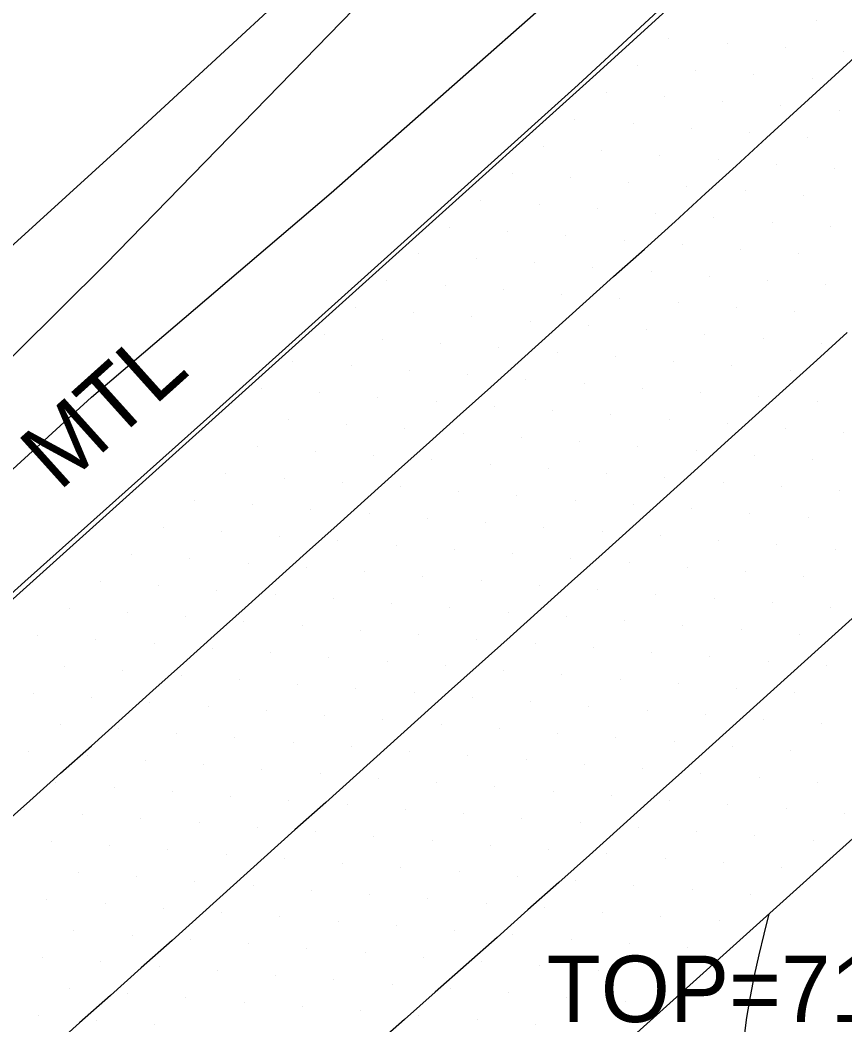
# Model space of a CAD drawing. Extents: x 1548934 to 1561348, y 809680 to 824075.
# Drawn here: x 1551881.5 to 1551931.4, y 810839.5 to 810900.3 of the extents above; entities that cross this region are included whole.
import ezdxf

# ---------------------------------------------------------------- set-up
doc = ezdxf.new("R2010")
doc.units = 0
for name, color, linetype in [('E_NCDOT_Vertical_Profile_Ground_Line', 7, 'Continuous'), ('Exist DTM Scan Elevation Point', 7, 'Continuous'), ('Exist Guardrail', 7, 'Continuous'), ('Exist Guardrail Text', 7, 'Continuous'), ('Exist Roads Soil', 7, 'Continuous'), ('Exist Structure Minor Drop Inlet Top Elevation', 7, 'Continuous'), ('P_RDY_Terminator_Cell', 7, 'Continuous'), ('PH Exist DTM Breakline', 7, 'Continuous')]:
    doc.layers.add(name, color=color, linetype=linetype)

msp = doc.modelspace()

# ---------------------------------------------------------------- linework, layer by layer
at = {"layer": 'E_NCDOT_Vertical_Profile_Ground_Line'}
for points in [[(1551623.114, 810640.529), (1551645.931, 810660.005), (1551668.609, 810679.564), (1551691.2, 810699.178), (1551713.871, 810718.824), (1551736.487, 810738.534), (1551759.39, 810757.969), (1551782.045, 810777.634), (1551804.648, 810797.259), (1551827.112, 810817.056), (1551849.55, 810836.968), (1551871.85, 810857.001), (1551894.133, 810877.042), (1551916.371, 810897.058), (1551938.535, 810917.275)], [(1551914.384, 810835.022), (1551936.744, 810855.141)]]:
    msp.add_lwpolyline(points, dxfattribs=at)
at = {"layer": 'Exist DTM Scan Elevation Point'}
for p, q in [((1551929.715, 810900.305), (1551929.715, 810900.305)), ((1551920.768, 810899.212), (1551920.768, 810899.212)), ((1551924.293, 810898.944), (1551924.293, 810898.944)), ((1551927.818, 810898.676), (1551927.818, 810898.676)), ((1551931.344, 810898.408), (1551931.344, 810898.408)), ((1551918.872, 810897.583), (1551918.872, 810897.583)), ((1551922.397, 810897.315), (1551922.397, 810897.315)), ((1551925.922, 810897.047), (1551925.922, 810897.047)), ((1551929.447, 810896.779), (1551929.447, 810896.779)), ((1551916.976, 810895.954), (1551916.976, 810895.954)), ((1551920.5, 810895.686), (1551920.5, 810895.686)), ((1551924.025, 810895.418), (1551924.025, 810895.418)), ((1551927.55, 810895.15), (1551927.55, 810895.15)), ((1551931.076, 810894.883), (1551931.076, 810894.883)), ((1551915.08, 810894.325), (1551915.08, 810894.325)), ((1551918.604, 810894.057), (1551918.604, 810894.057)), ((1551922.129, 810893.789), (1551922.129, 810893.789)), ((1551925.654, 810893.522), (1551925.654, 810893.522)), ((1551929.179, 810893.254), (1551929.179, 810893.254)), ((1551913.183, 810892.696), (1551913.183, 810892.696)), ((1551916.708, 810892.429), (1551916.708, 810892.429)), ((1551920.233, 810892.16), (1551920.233, 810892.16)), ((1551923.758, 810891.892), (1551923.758, 810891.892)), ((1551927.283, 810891.625), (1551927.283, 810891.625)), ((1551911.287, 810891.067), (1551911.287, 810891.067)), ((1551930.808, 810891.357), (1551930.808, 810891.357)), ((1551914.812, 810890.799), (1551914.812, 810890.799)), ((1551918.337, 810890.532), (1551918.337, 810890.532)), ((1551921.861, 810890.264), (1551921.861, 810890.264)), ((1551925.386, 810889.996), (1551925.386, 810889.996)), ((1551928.912, 810889.728), (1551928.912, 810889.728)), ((1551909.391, 810889.439), (1551909.391, 810889.439)), ((1551912.915, 810889.171), (1551912.915, 810889.171)), ((1551916.44, 810888.903), (1551916.44, 810888.903)), ((1551919.965, 810888.635), (1551919.965, 810888.635)), ((1551923.49, 810888.367), (1551923.49, 810888.367)), ((1551927.015, 810888.099), (1551927.015, 810888.099)), ((1551907.494, 810887.81), (1551907.494, 810887.81)), ((1551911.019, 810887.542), (1551911.019, 810887.542)), ((1551914.544, 810887.274), (1551914.544, 810887.274)), ((1551930.54, 810887.832), (1551930.54, 810887.832)), ((1551918.069, 810887.006), (1551918.069, 810887.006)), ((1551921.594, 810886.738), (1551921.594, 810886.738)), ((1551905.598, 810886.181), (1551905.598, 810886.181)), ((1551925.119, 810886.47), (1551925.119, 810886.47)), ((1551928.644, 810886.203), (1551928.644, 810886.203)), ((1551909.123, 810885.913), (1551909.123, 810885.913)), ((1551912.648, 810885.645), (1551912.648, 810885.645)), ((1551916.172, 810885.377), (1551916.172, 810885.377)), ((1551919.697, 810885.109), (1551919.697, 810885.109)), ((1551923.223, 810884.842), (1551923.223, 810884.842)), ((1551903.702, 810884.552), (1551903.702, 810884.552)), ((1551907.226, 810884.284), (1551907.226, 810884.284)), ((1551926.748, 810884.574), (1551926.748, 810884.574)), ((1551930.273, 810884.306), (1551930.273, 810884.306)), ((1551910.751, 810884.016), (1551910.751, 810884.016)), ((1551914.276, 810883.748), (1551914.276, 810883.748)), ((1551917.801, 810883.48), (1551917.801, 810883.48)), ((1551921.326, 810883.212), (1551921.326, 810883.212)), ((1551901.805, 810882.923), (1551901.805, 810882.923)), ((1551905.33, 810882.655), (1551905.33, 810882.655)), ((1551908.855, 810882.387), (1551908.855, 810882.387)), ((1551924.851, 810882.945), (1551924.851, 810882.945)), ((1551928.377, 810882.677), (1551928.377, 810882.677)), ((1551912.38, 810882.119), (1551912.38, 810882.119)), ((1551915.905, 810881.851), (1551915.905, 810881.851)), ((1551899.909, 810881.294), (1551899.909, 810881.294)), ((1551919.43, 810881.584), (1551919.43, 810881.584)), ((1551922.955, 810881.316), (1551922.955, 810881.316)), ((1551903.434, 810881.026), (1551903.434, 810881.026)), ((1551906.959, 810880.758), (1551906.959, 810880.758)), ((1551926.48, 810881.048), (1551926.48, 810881.048)), ((1551930.005, 810880.781), (1551930.005, 810880.781)), ((1551910.483, 810880.49), (1551910.483, 810880.49)), ((1551914.008, 810880.222), (1551914.008, 810880.222)), ((1551917.533, 810879.955), (1551917.533, 810879.955)), ((1551898.012, 810879.665), (1551898.012, 810879.665)), ((1551901.537, 810879.397), (1551901.537, 810879.397)), ((1551921.058, 810879.687), (1551921.058, 810879.687)), ((1551924.584, 810879.419), (1551924.584, 810879.419)), ((1551905.062, 810879.129), (1551905.062, 810879.129)), ((1551908.587, 810878.861), (1551908.587, 810878.861)), ((1551928.109, 810879.152), (1551928.109, 810879.152)), ((1551912.112, 810878.593), (1551912.112, 810878.593)), ((1551915.637, 810878.326), (1551915.637, 810878.326)), ((1551896.116, 810878.036), (1551896.116, 810878.036)), ((1551899.641, 810877.768), (1551899.641, 810877.768)), ((1551919.162, 810878.058), (1551919.162, 810878.058)), ((1551922.687, 810877.79), (1551922.687, 810877.79)), ((1551926.213, 810877.523), (1551926.213, 810877.523)), ((1551903.166, 810877.5), (1551903.166, 810877.5)), ((1551906.691, 810877.232), (1551906.691, 810877.232)), ((1551910.216, 810876.965), (1551910.216, 810876.965)), ((1551929.738, 810877.255), (1551929.738, 810877.255)), ((1551913.741, 810876.697), (1551913.741, 810876.697)), ((1551917.266, 810876.429), (1551917.266, 810876.429)), ((1551897.744, 810876.139), (1551897.744, 810876.139)), ((1551901.269, 810875.871), (1551901.269, 810875.871)), ((1551920.791, 810876.162), (1551920.791, 810876.162)), ((1551924.316, 810875.894), (1551924.316, 810875.894)), ((1551904.794, 810875.604), (1551904.794, 810875.604)), ((1551908.319, 810875.336), (1551908.319, 810875.336)), ((1551927.841, 810875.626), (1551927.841, 810875.626)), ((1551931.366, 810875.358), (1551931.366, 810875.358)), ((1551895.848, 810874.51), (1551895.848, 810874.51)), ((1551911.844, 810875.068), (1551911.844, 810875.068)), ((1551915.369, 810874.8), (1551915.369, 810874.8)), ((1551918.895, 810874.533), (1551918.895, 810874.533)), ((1551899.373, 810874.242), (1551899.373, 810874.242)), ((1551902.898, 810873.975), (1551902.898, 810873.975)), ((1551922.42, 810874.265), (1551922.42, 810874.265)), ((1551925.945, 810873.997), (1551925.945, 810873.997)), ((1551906.423, 810873.707), (1551906.423, 810873.707)), ((1551909.948, 810873.439), (1551909.948, 810873.439)), ((1551929.47, 810873.73), (1551929.47, 810873.73)), ((1551893.952, 810872.881), (1551893.952, 810872.881)), ((1551913.473, 810873.171), (1551913.473, 810873.171)), ((1551916.998, 810872.904), (1551916.998, 810872.904)), ((1551897.477, 810872.613), (1551897.477, 810872.613)), ((1551901.001, 810872.346), (1551901.001, 810872.346)), ((1551904.526, 810872.078), (1551904.526, 810872.078)), ((1551920.523, 810872.636), (1551920.523, 810872.636)), ((1551924.048, 810872.368), (1551924.048, 810872.368)), ((1551927.574, 810872.101), (1551927.574, 810872.101)), ((1551908.052, 810871.81), (1551908.052, 810871.81)), ((1551911.577, 810871.542), (1551911.577, 810871.542)), ((1551931.099, 810871.833), (1551931.099, 810871.833)), ((1551892.055, 810871.253), (1551892.055, 810871.253)), ((1551895.58, 810870.985), (1551895.58, 810870.985)), ((1551915.102, 810871.275), (1551915.102, 810871.275)), ((1551918.627, 810871.007), (1551918.627, 810871.007)), ((1551899.105, 810870.717), (1551899.105, 810870.717)), ((1551902.63, 810870.449), (1551902.63, 810870.449)), ((1551922.152, 810870.739), (1551922.152, 810870.739)), ((1551925.677, 810870.472), (1551925.677, 810870.472)), ((1551890.159, 810869.623), (1551890.159, 810869.623)), ((1551906.155, 810870.181), (1551906.155, 810870.181)), ((1551909.68, 810869.913), (1551909.68, 810869.913)), ((1551913.206, 810869.646), (1551913.206, 810869.646)), ((1551929.202, 810870.204), (1551929.202, 810870.204)), ((1551893.684, 810869.356), (1551893.684, 810869.356)), ((1551897.209, 810869.088), (1551897.209, 810869.088)), ((1551916.731, 810869.378), (1551916.731, 810869.378)), ((1551920.256, 810869.11), (1551920.256, 810869.11)), ((1551900.734, 810868.82), (1551900.734, 810868.82)), ((1551904.259, 810868.552), (1551904.259, 810868.552)), ((1551923.781, 810868.843), (1551923.781, 810868.843)), ((1551927.306, 810868.575), (1551927.306, 810868.575)), ((1551888.262, 810867.995), (1551888.262, 810867.995)), ((1551907.784, 810868.284), (1551907.784, 810868.284)), ((1551911.309, 810868.017), (1551911.309, 810868.017)), ((1551930.831, 810868.307), (1551930.831, 810868.307)), ((1551891.787, 810867.727), (1551891.787, 810867.727)), ((1551895.312, 810867.459), (1551895.312, 810867.459)), ((1551898.837, 810867.191), (1551898.837, 810867.191)), ((1551914.834, 810867.749), (1551914.834, 810867.749)), ((1551918.359, 810867.481), (1551918.359, 810867.481)), ((1551921.885, 810867.214), (1551921.885, 810867.214)), ((1551902.362, 810866.923), (1551902.362, 810866.923)), ((1551905.887, 810866.656), (1551905.887, 810866.656)), ((1551925.41, 810866.946), (1551925.41, 810866.946)), ((1551928.935, 810866.678), (1551928.935, 810866.678)), ((1551886.366, 810866.366), (1551886.366, 810866.366)), ((1551889.891, 810866.098), (1551889.891, 810866.098)), ((1551909.413, 810866.388), (1551909.413, 810866.388)), ((1551912.938, 810866.12), (1551912.938, 810866.12)), ((1551893.416, 810865.83), (1551893.416, 810865.83)), ((1551896.941, 810865.562), (1551896.941, 810865.562)), ((1551916.463, 810865.853), (1551916.463, 810865.853)), ((1551919.988, 810865.585), (1551919.988, 810865.585)), ((1551900.466, 810865.294), (1551900.466, 810865.294)), ((1551903.991, 810865.027), (1551903.991, 810865.027)), ((1551907.516, 810864.759), (1551907.516, 810864.759)), ((1551923.513, 810865.317), (1551923.513, 810865.317)), ((1551927.039, 810865.05), (1551927.039, 810865.05)), ((1551930.564, 810864.782), (1551930.564, 810864.782)), ((1551884.47, 810864.737), (1551884.47, 810864.737)), ((1551887.995, 810864.469), (1551887.995, 810864.469)), ((1551891.519, 810864.201), (1551891.519, 810864.201)), ((1551911.042, 810864.491), (1551911.042, 810864.491)), ((1551914.567, 810864.224), (1551914.567, 810864.224)), ((1551895.044, 810863.933), (1551895.044, 810863.933)), ((1551898.57, 810863.665), (1551898.57, 810863.665)), ((1551918.092, 810863.956), (1551918.092, 810863.956)), ((1551921.617, 810863.688), (1551921.617, 810863.688)), ((1551882.573, 810863.108), (1551882.573, 810863.108)), ((1551902.095, 810863.398), (1551902.095, 810863.398)), ((1551905.62, 810863.13), (1551905.62, 810863.13)), ((1551925.142, 810863.421), (1551925.142, 810863.421)), ((1551928.667, 810863.153), (1551928.667, 810863.153)), ((1551886.098, 810862.84), (1551886.098, 810862.84)), ((1551889.623, 810862.572), (1551889.623, 810862.572)), ((1551909.145, 810862.862), (1551909.145, 810862.862)), ((1551912.67, 810862.595), (1551912.67, 810862.595)), ((1551916.195, 810862.327), (1551916.195, 810862.327)), ((1551893.148, 810862.304), (1551893.148, 810862.304)), ((1551896.673, 810862.036), (1551896.673, 810862.036)), ((1551900.198, 810861.769), (1551900.198, 810861.769)), ((1551919.72, 810862.059), (1551919.72, 810862.059)), ((1551923.246, 810861.792), (1551923.246, 810861.792)), ((1551884.202, 810861.211), (1551884.202, 810861.211)), ((1551903.724, 810861.501), (1551903.724, 810861.501)), ((1551907.249, 810861.234), (1551907.249, 810861.234)), ((1551926.771, 810861.524), (1551926.771, 810861.524)), ((1551930.297, 810861.257), (1551930.297, 810861.257)), ((1551887.727, 810860.943), (1551887.727, 810860.943)), ((1551891.252, 810860.675), (1551891.252, 810860.675)), ((1551910.774, 810860.966), (1551910.774, 810860.966)), ((1551914.299, 810860.698), (1551914.299, 810860.698)), ((1551894.777, 810860.408), (1551894.777, 810860.408)), ((1551898.302, 810860.14), (1551898.302, 810860.14)), ((1551917.824, 810860.43), (1551917.824, 810860.43)), ((1551921.349, 810860.163), (1551921.349, 810860.163)), ((1551924.875, 810859.895), (1551924.875, 810859.895)), ((1551882.305, 810859.582), (1551882.305, 810859.582)), ((1551885.83, 810859.314), (1551885.83, 810859.314)), ((1551901.827, 810859.872), (1551901.827, 810859.872)), ((1551905.352, 810859.605), (1551905.352, 810859.605)), ((1551908.877, 810859.337), (1551908.877, 810859.337)), ((1551928.4, 810859.628), (1551928.4, 810859.628)), ((1551889.355, 810859.046), (1551889.355, 810859.046)), ((1551892.88, 810858.779), (1551892.88, 810858.779)), ((1551912.403, 810859.069), (1551912.403, 810859.069)), ((1551915.928, 810858.801), (1551915.928, 810858.801)), ((1551896.406, 810858.511), (1551896.406, 810858.511)), ((1551899.931, 810858.243), (1551899.931, 810858.243)), ((1551919.453, 810858.534), (1551919.453, 810858.534)), ((1551922.978, 810858.266), (1551922.978, 810858.266)), ((1551883.934, 810857.685), (1551883.934, 810857.685)), ((1551903.456, 810857.976), (1551903.456, 810857.976)), ((1551906.981, 810857.708), (1551906.981, 810857.708)), ((1551910.506, 810857.44), (1551910.506, 810857.44)), ((1551926.504, 810857.999), (1551926.504, 810857.999)), ((1551930.03, 810857.732), (1551930.03, 810857.732)), ((1551887.459, 810857.417), (1551887.459, 810857.417)), ((1551890.984, 810857.15), (1551890.984, 810857.15)), ((1551894.509, 810856.882), (1551894.509, 810856.882)), ((1551914.031, 810857.173), (1551914.031, 810857.173)), ((1551917.557, 810856.905), (1551917.557, 810856.905)), ((1551898.034, 810856.614), (1551898.034, 810856.614)), ((1551901.56, 810856.347), (1551901.56, 810856.347)), ((1551921.082, 810856.637), (1551921.082, 810856.637)), ((1551924.608, 810856.37), (1551924.608, 810856.37)), ((1551882.038, 810856.056), (1551882.038, 810856.056)), ((1551885.563, 810855.788), (1551885.563, 810855.788)), ((1551905.085, 810856.079), (1551905.085, 810856.079)), ((1551908.61, 810855.811), (1551908.61, 810855.811)), ((1551928.133, 810856.103), (1551928.133, 810856.103)), ((1551889.088, 810855.521), (1551889.088, 810855.521)), ((1551892.613, 810855.253), (1551892.613, 810855.253)), ((1551912.135, 810855.544), (1551912.135, 810855.544)), ((1551915.66, 810855.276), (1551915.66, 810855.276)), ((1551919.186, 810855.008), (1551919.186, 810855.008)), ((1551896.138, 810854.985), (1551896.138, 810854.985)), ((1551899.663, 810854.718), (1551899.663, 810854.718)), ((1551903.188, 810854.45), (1551903.188, 810854.45)), ((1551922.711, 810854.741), (1551922.711, 810854.741)), ((1551926.237, 810854.474), (1551926.237, 810854.474)), ((1551883.666, 810854.159), (1551883.666, 810854.159)), ((1551887.191, 810853.892), (1551887.191, 810853.892)), ((1551906.713, 810854.182), (1551906.713, 810854.182)), ((1551910.239, 810853.915), (1551910.239, 810853.915)), ((1551929.763, 810854.207), (1551929.763, 810854.207)), ((1551890.716, 810853.624), (1551890.716, 810853.624)), ((1551894.242, 810853.357), (1551894.242, 810853.357)), ((1551913.764, 810853.647), (1551913.764, 810853.647)), ((1551917.289, 810853.38), (1551917.289, 810853.38)), ((1551897.767, 810853.089), (1551897.767, 810853.089)), ((1551901.292, 810852.821), (1551901.292, 810852.821)), ((1551920.815, 810853.112), (1551920.815, 810853.112)), ((1551924.341, 810852.845), (1551924.341, 810852.845)), ((1551927.867, 810852.578), (1551927.867, 810852.578)), ((1551881.77, 810852.531), (1551881.77, 810852.531)), ((1551885.295, 810852.263), (1551885.295, 810852.263)), ((1551888.82, 810851.995), (1551888.82, 810851.995)), ((1551904.817, 810852.553), (1551904.817, 810852.553)), ((1551908.342, 810852.286), (1551908.342, 810852.286)), ((1551911.867, 810852.018), (1551911.867, 810852.018)), ((1551931.393, 810852.311), (1551931.393, 810852.311)), ((1551892.345, 810851.728), (1551892.345, 810851.728)), ((1551895.871, 810851.46), (1551895.871, 810851.46)), ((1551915.393, 810851.751), (1551915.393, 810851.751)), ((1551918.918, 810851.483), (1551918.918, 810851.483)), ((1551899.396, 810851.192), (1551899.396, 810851.192)), ((1551902.921, 810850.925), (1551902.921, 810850.925)), ((1551922.444, 810851.216), (1551922.444, 810851.216)), ((1551925.97, 810850.949), (1551925.97, 810850.949)), ((1551883.399, 810850.634), (1551883.399, 810850.634)), ((1551886.924, 810850.366), (1551886.924, 810850.366)), ((1551906.446, 810850.657), (1551906.446, 810850.657)), ((1551909.971, 810850.389), (1551909.971, 810850.389)), ((1551929.496, 810850.682), (1551929.496, 810850.682)), ((1551890.449, 810850.099), (1551890.449, 810850.099)), ((1551893.974, 810849.831), (1551893.974, 810849.831)), ((1551897.499, 810849.563), (1551897.499, 810849.563)), ((1551913.496, 810850.122), (1551913.496, 810850.122)), ((1551917.022, 810849.854), (1551917.022, 810849.854)), ((1551920.548, 810849.587), (1551920.548, 810849.587)), ((1551901.024, 810849.296), (1551901.024, 810849.296)), ((1551904.549, 810849.028), (1551904.549, 810849.028)), ((1551924.074, 810849.32), (1551924.074, 810849.32)), ((1551927.6, 810849.053), (1551927.6, 810849.053)), ((1551885.027, 810848.737), (1551885.027, 810848.737)), ((1551888.553, 810848.47), (1551888.553, 810848.47)), ((1551908.075, 810848.76), (1551908.075, 810848.76)), ((1551911.6, 810848.493), (1551911.6, 810848.493)), ((1551892.078, 810848.202), (1551892.078, 810848.202)), ((1551895.603, 810847.934), (1551895.603, 810847.934)), ((1551915.126, 810848.225), (1551915.126, 810848.225)), ((1551918.651, 810847.958), (1551918.651, 810847.958)), ((1551883.131, 810847.108), (1551883.131, 810847.108)), ((1551899.128, 810847.667), (1551899.128, 810847.667)), ((1551902.653, 810847.399), (1551902.653, 810847.399)), ((1551906.178, 810847.131), (1551906.178, 810847.131)), ((1551922.177, 810847.691), (1551922.177, 810847.691)), ((1551925.703, 810847.424), (1551925.703, 810847.424)), ((1551886.656, 810846.841), (1551886.656, 810846.841)), ((1551890.181, 810846.573), (1551890.181, 810846.573)), ((1551909.704, 810846.864), (1551909.704, 810846.864)), ((1551913.229, 810846.596), (1551913.229, 810846.596)), ((1551893.706, 810846.305), (1551893.706, 810846.305)), ((1551897.232, 810846.038), (1551897.232, 810846.038)), ((1551916.755, 810846.329), (1551916.755, 810846.329)), ((1551920.281, 810846.062), (1551920.281, 810846.062)), ((1551900.757, 810845.77), (1551900.757, 810845.77)), ((1551904.282, 810845.502), (1551904.282, 810845.502)), ((1551923.807, 810845.795), (1551923.807, 810845.795)), ((1551884.76, 810845.212), (1551884.76, 810845.212)), ((1551888.285, 810844.944), (1551888.285, 810844.944)), ((1551891.81, 810844.677), (1551891.81, 810844.677)), ((1551907.807, 810845.235), (1551907.807, 810845.235)), ((1551911.333, 810844.968), (1551911.333, 810844.968)), ((1551914.859, 810844.7), (1551914.859, 810844.7)), ((1551895.335, 810844.409), (1551895.335, 810844.409)), ((1551898.86, 810844.141), (1551898.86, 810844.141)), ((1551918.385, 810844.433), (1551918.385, 810844.433)), ((1551921.911, 810844.167), (1551921.911, 810844.167)), ((1551882.863, 810843.583), (1551882.863, 810843.583)), ((1551902.386, 810843.873), (1551902.386, 810843.873)), ((1551905.911, 810843.606), (1551905.911, 810843.606)), ((1551886.389, 810843.315), (1551886.389, 810843.315)), ((1551889.914, 810843.048), (1551889.914, 810843.048)), ((1551909.436, 810843.339), (1551909.436, 810843.339)), ((1551912.962, 810843.072), (1551912.962, 810843.072)), ((1551893.439, 810842.78), (1551893.439, 810842.78)), ((1551896.964, 810842.512), (1551896.964, 810842.512)), ((1551900.489, 810842.245), (1551900.489, 810842.245)), ((1551916.488, 810842.805), (1551916.488, 810842.805)), ((1551920.014, 810842.538), (1551920.014, 810842.538)), ((1551884.492, 810841.686), (1551884.492, 810841.686)), ((1551904.014, 810841.977), (1551904.014, 810841.977)), ((1551907.54, 810841.71), (1551907.54, 810841.71)), ((1551888.017, 810841.419), (1551888.017, 810841.419)), ((1551891.542, 810841.151), (1551891.542, 810841.151)), ((1551911.066, 810841.443), (1551911.066, 810841.443)), ((1551914.592, 810841.176), (1551914.592, 810841.176)), ((1551895.068, 810840.883), (1551895.068, 810840.883)), ((1551898.593, 810840.616), (1551898.593, 810840.616)), ((1551918.118, 810840.909), (1551918.118, 810840.909)), ((1551882.596, 810840.057), (1551882.596, 810840.057)), ((1551902.118, 810840.348), (1551902.118, 810840.348)), ((1551905.644, 810840.081), (1551905.644, 810840.081)), ((1551909.169, 810839.814), (1551909.169, 810839.814)), ((1551886.121, 810839.79), (1551886.121, 810839.79)), ((1551889.646, 810839.522), (1551889.646, 810839.522)), ((1551912.695, 810839.547), (1551912.695, 810839.547))]:
    msp.add_line(p, q, dxfattribs=at)
at = {"layer": 'Exist Guardrail'}
msp.add_lwpolyline([(1551757.983, 810757.324), (1551769.38, 810767.068), (1551780.686, 810776.926), (1551791.953, 810786.827), (1551803.251, 810796.694), (1551814.514, 810806.594), (1551825.811, 810816.461), (1551837.07, 810826.37), (1551848.296, 810836.318), (1551859.509, 810846.279), (1551870.676, 810856.292), (1551881.798, 810866.357), (1551892.982, 810876.353), (1551904.137, 810886.38), (1551915.273, 810896.429), (1551926.283, 810906.614), (1551937.333, 810916.757), (1551948.379, 810926.903), (1551959.351, 810937.132), (1551970.296, 810947.379), (1551981.198, 810957.682), (1551992.011, 810968.086), (1552001.046, 810976.727), (1552002.786, 810977.64)], dxfattribs=at)
at = {"layer": 'Exist Roads Soil'}
msp.add_lwpolyline([(1551932.666, 810821.871), (1551931.4, 810822.745), (1551930.443, 810823.603), (1551929.507, 810824.484), (1551928.615, 810825.408), (1551927.791, 810826.392), (1551927.062, 810827.448), (1551926.464, 810828.582), (1551926.006, 810829.782), (1551925.666, 810831.021), (1551925.418, 810832.282), (1551925.254, 810833.556), (1551925.168, 810834.839), (1551925.154, 810836.123), (1551925.207, 810837.407), (1551925.32, 810838.686), (1551925.489, 810839.959), (1551925.704, 810841.225), (1551925.956, 810842.484), (1551926.236, 810843.737), (1551926.534, 810844.985), (1551926.84, 810846.227)], dxfattribs=at)
at = {"layer": 'P_RDY_Terminator_Cell'}
for points in [[(1551880.224, 810851.404), (1551882.088, 810853.07), (1551883.953, 810854.735), (1551885.817, 810856.401), (1551887.679, 810858.069), (1551889.538, 810859.741), (1551891.398, 810861.412), (1551893.257, 810863.083), (1551895.117, 810864.754), (1551896.976, 810866.425), (1551898.835, 810868.096), (1551900.695, 810869.767), (1551902.554, 810871.438), (1551904.414, 810873.109), (1551906.273, 810874.781), (1551908.132, 810876.452), (1551909.992, 810878.123), (1551911.851, 810879.794), (1551913.711, 810881.465), (1551915.57, 810883.136), (1551917.429, 810884.807), (1551919.289, 810886.478), (1551921.147, 810888.151), (1551922.992, 810889.837), (1551924.838, 810891.524), (1551926.684, 810893.21), (1551928.529, 810894.896), (1551930.375, 810896.583), (1551932.221, 810898.269)], [(1551931.569, 810881.427), (1551929.716, 810879.749), (1551927.863, 810878.07), (1551926.01, 810876.392), (1551924.157, 810874.714), (1551922.304, 810873.036), (1551920.451, 810871.357), (1551918.595, 810869.683), (1551916.735, 810868.012), (1551914.876, 810866.341), (1551913.016, 810864.67), (1551911.156, 810862.999), (1551909.297, 810861.328), (1551907.437, 810859.658), (1551905.578, 810857.987), (1551903.718, 810856.316), (1551901.859, 810854.645), (1551899.999, 810852.974), (1551898.139, 810851.303), (1551896.28, 810849.632), (1551894.42, 810847.961), (1551892.561, 810846.29), (1551890.701, 810844.619), (1551888.838, 810842.952), (1551886.974, 810841.287), (1551885.109, 810839.622), (1551883.244, 810837.957)], [(1551932.684, 810864.857), (1551930.827, 810863.182), (1551928.971, 810861.508), (1551927.114, 810859.834), (1551925.258, 810858.16), (1551923.401, 810856.485), (1551921.545, 810854.811), (1551919.688, 810853.137), (1551917.831, 810851.462), (1551915.975, 810849.788), (1551914.112, 810848.121), (1551912.242, 810846.461), (1551910.372, 810844.802), (1551908.502, 810843.143), (1551906.632, 810841.484), (1551904.762, 810839.825), (1551902.892, 810838.165)]]:
    msp.add_lwpolyline(points, dxfattribs=at)
at = {"layer": 'PH Exist DTM Breakline'}
for points in [[(1551976.063, 810969.117), (1551949.262, 810946.008), (1551929.742, 810928.027), (1551906.224, 810905.666), (1551886.676, 810885.568), (1551862.451, 810861.533), (1551842.48, 810843.549), (1551829.474, 810833.372), (1551817.96, 810825.212), (1551812.063, 810821.762), (1551801.327, 810815.073)], [(1551840.823, 810836.732), (1551856.549, 810850.401), (1551870.567, 810863.56), (1551885.818, 810877.518), (1551900.338, 810889.87), (1551921.207, 810908.312), (1551938.697, 810923.865), (1551967.629, 810950.867), (1551980.751, 810963.343)], [(1551929.742, 810928.027), (1551909.123, 810912.539), (1551887.412, 810892.504), (1551855.046, 810863.041), (1551845.394, 810854.198), (1551842.164, 810846.992), (1551842.48, 810843.549)]]:
    msp.add_lwpolyline(points, dxfattribs=at)

# ---------------------------------------------------------------- texts
at = {"layer": 'Exist Guardrail Text'}
msp.add_text('MTL', height=4.02, rotation=41.97036, dxfattribs=at).set_placement((1551883.869, 810871.758))
at = {"layer": 'Exist Structure Minor Drop Inlet Top Elevation'}
msp.add_text("TOP=710.22'", height=4.02, dxfattribs=at).set_placement((1551913.367, 810839.673))

doc.saveas('drawing.dxf')
